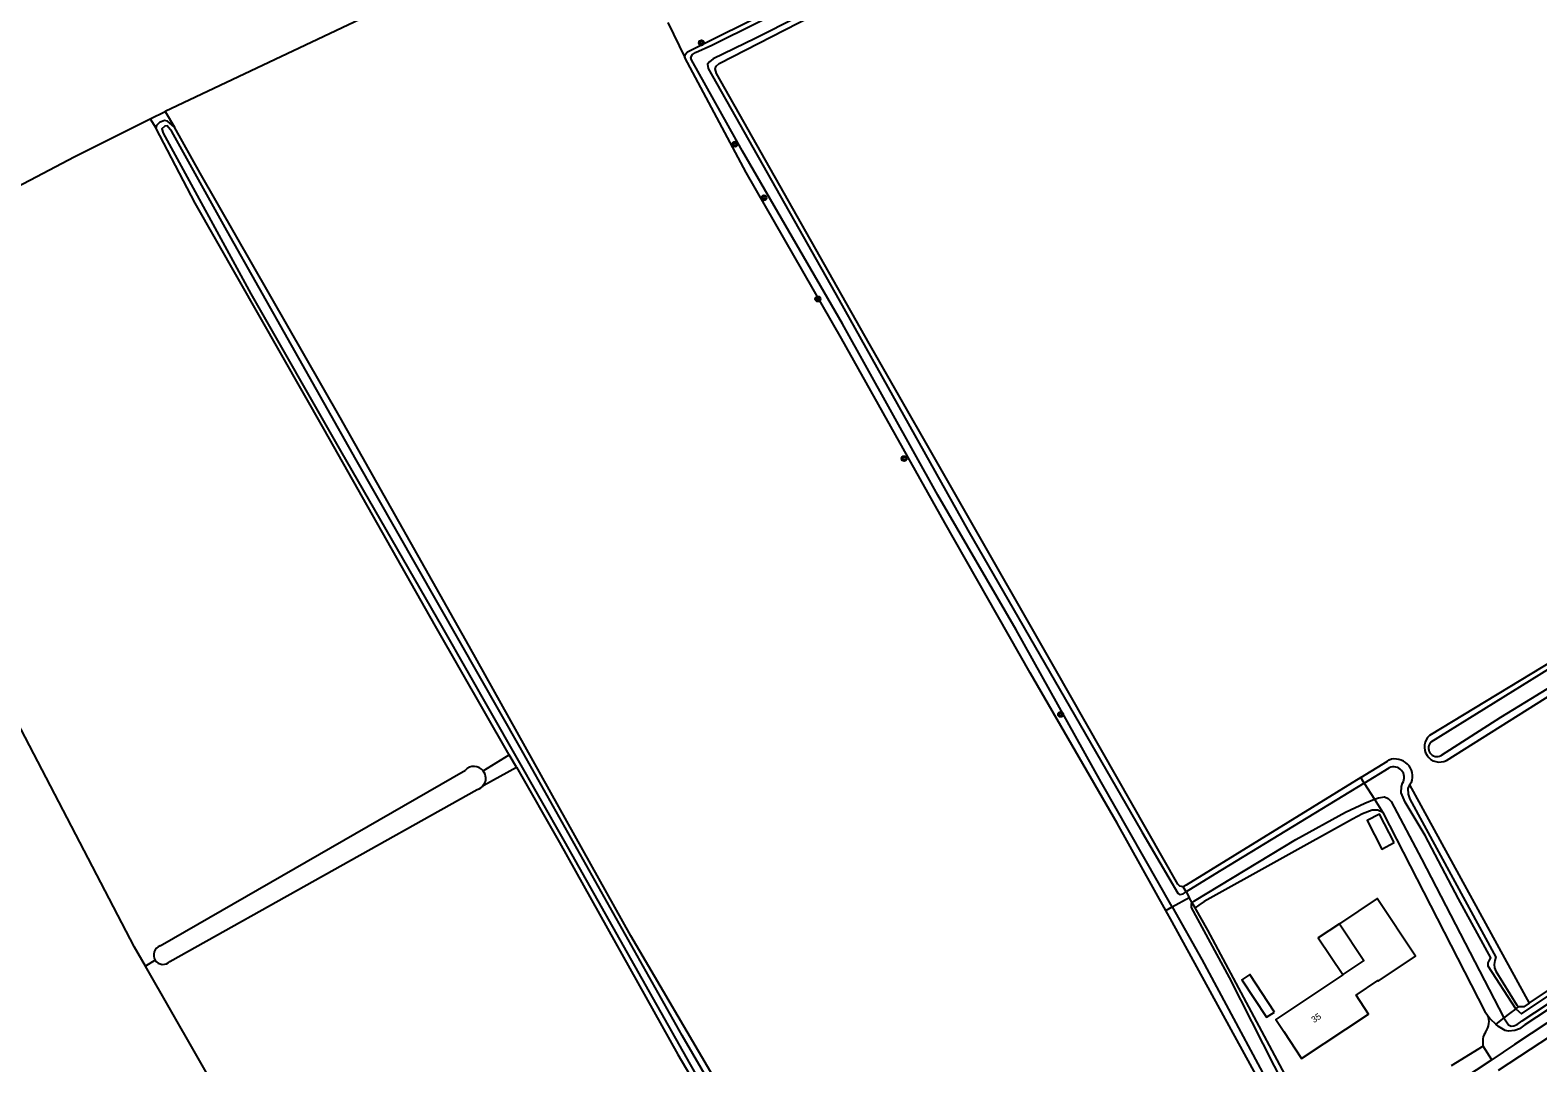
# Model space of a CAD drawing. Extents: x 140000 to 143000, y 403500 to 406000.
# Drawn here: x 140448.3 to 140683.1, y 404643.8 to 404804.7 of the extents above; entities that cross this region are included whole.
import ezdxf

# ---------------------------------------------------------------- set-up
doc = ezdxf.new("R2010")
doc.units = 0
for name, color, linetype in [('gg-afsc-erfafscheiding', 7, 'Continuous'), ('gg-anno-huisnummerreeks BGT', 7, 'Continuous'), ('gg-bbg-hoofdgebouw', 7, 'Continuous'), ('gg-bbg-luifel en loopbrug', 7, 'Continuous'), ('gg-knt-bronhoudergrens', 7, 'Continuous'), ('gg-knt-verharding', 7, 'Continuous'), ('gg-kntw-bovenkant insteek waterloop', 7, 'Continuous'), ('gg-kntw-waterlijn', 7, 'Continuous'), ('gt-grn-groengrens', 7, 'Continuous'), ('gt-grn-vlakafsluiter', 7, 'Continuous'), ('gt-symb-boom', 7, 'Continuous')]:
    doc.layers.add(name, color=color, linetype=linetype)

# ---------------------------------------------------------------- blocks, each defined once
blk = doc.blocks.new('gt0-BOOM')
at = {"layer": 'gt-symb-boom'}
for radius in [0.4, 0.2]:
    blk.add_circle((0, 0), radius, dxfattribs=at)

msp = doc.modelspace()

# ---------------------------------------------------------------- linework, layer by layer
at = {"layer": 'gg-afsc-erfafscheiding'}
for centre, radius, start, end in [((140673.1, 404650.19), 2.39, 320.5628, 25.8257), ((140677.44, 404647.08), 2.95, 147.6575, 193.8888)]:
    msp.add_arc(centre, radius, start, end, dxfattribs=at)
at = {"layer": 'gg-bbg-hoofdgebouw'}
for points in [[(140652.69, 404657.56), (140652.73, 404657.49), (140642.26, 404650.54), (140643.53, 404648.68), (140646.28, 404644.5), (140656.72, 404651.4), (140654.76, 404654.37), (140658.15, 404656.62), (140658.21, 404656.53), (140664.02, 404660.4), (140658.05, 404669.39), (140652.17, 404665.48)], [(140652.17, 404665.48), (140655.98, 404659.74), (140652.69, 404657.56)]]:
    msp.add_lwpolyline(points, dxfattribs=at)
at = {"layer": 'gg-bbg-luifel en loopbrug'}
for points in [[(140660.72, 404678.11), (140658.44, 404682.55), (140656.48, 404681.55), (140658.77, 404677.1), (140660.72, 404678.11)], [(140652.17, 404665.48), (140648.88, 404663.3), (140652.69, 404657.56)], [(140642.05, 404651.72), (140638.21, 404657.58), (140636.96, 404656.76), (140640.8, 404650.9), (140642.05, 404651.72)]]:
    msp.add_lwpolyline(points, dxfattribs=at)
at = {"layer": 'gg-knt-bronhoudergrens'}
for p, q in [((140536.8, 404823.94), (140469.31, 404792)), ((140663.07, 404687.12), (140681.71, 404653.1))]:
    msp.add_line(p, q, dxfattribs=at)
at = {"layer": 'gg-knt-verharding'}
for p, q in [((140676.97, 404642.65), (140775.72, 404707.82)), ((140674.58, 404646.38), (140669.6, 404643.32)), ((140675.89, 404644.29), (140674.58, 404646.38)), ((140675.89, 404644.29), (140671.01, 404641.07))]:
    msp.add_line(p, q, dxfattribs=at)
msp.add_lwpolyline([(140776.39, 404710.62), (140679.46, 404646.64), (140675.89, 404644.29)], dxfattribs=at)
at = {"layer": 'gg-kntw-bovenkant insteek waterloop'}
for p, q in [((140523.99, 404689.84), (140522.88, 404691.77)), ((140468.5, 404662.01), (140516.05, 404689.41)), ((140470.02, 404659.58), (140517.9, 404686.36)), ((140663.41, 404687.48), (140663.07, 404687.12)), ((140677.79, 404650.79), (140676.55, 404649.84)), ((140679.65, 404652.22), (140680.06, 404652.53))]:
    msp.add_line(p, q, dxfattribs=at)
for points in [[(140550.22, 404800.41), (140550.27, 404800.86), (140550.64, 404801.31), (140605.36, 404828.61), (140637.04, 404844.92), (140663.12, 404857.99), (140698.13, 404875.45), (140698.8, 404875.42), (140699.65, 404874.75), (140699.89, 404874.05), (140699.78, 404873.35), (140699.46, 404872.85), (140698.96, 404872.35)], [(140627.86, 404671.21), (140627.33, 404671.33), (140627, 404671.64), (140607.92, 404705.17), (140578.95, 404755.86), (140555.18, 404797.94), (140554.96, 404798.63), (140555.11, 404799.05), (140555.6, 404799.45), (140586.26, 404815.25), (140663.19, 404854.24), (140681.5, 404863.43), (140698.96, 404872.35)], [(140625.16, 404667.55), (140617.54, 404681.14), (140604.02, 404704.56), (140590.71, 404727.92), (140574.65, 404756.66), (140559.79, 404782.51), (140550.22, 404800.41)], [(140470.72, 404789.58), (140469.67, 404790.5), (140469.19, 404790.58), (140468.43, 404790.3), (140467.94, 404789.84), (140467.83, 404789.45)], [(140522.88, 404691.77), (140511.39, 404711.82), (140493.99, 404742.55), (140473.96, 404777.7), (140467.83, 404789.45)], [(140582.85, 404591.2), (140583.18, 404591.88), (140555.16, 404640.82), (140541.83, 404663.57), (140516.65, 404708.7), (140496.57, 404744.33), (140474.76, 404782.38), (140470.72, 404789.58)], [(140668.86, 404690.92), (140698.27, 404709.44), (140739.89, 404734.88), (140741.57, 404736.02), (140742.65, 404736.85), (140743.05, 404737.41), (140743.08, 404738.17), (140742.91, 404738.58), (140742.45, 404739.01), (140741.77, 404739.34), (140741.26, 404739.44), (140740.27, 404739.38), (140725.73, 404731.17), (140696.12, 404712.93), (140666.22, 404694.8)], [(140768.91, 404709.97), (140769.53, 404709.64), (140769.9, 404709.11), (140769.88, 404708.57), (140768.38, 404707.02), (140743.42, 404691.07), (140706.36, 404666.36), (140681.08, 404649.73), (140680.24, 404649.1), (140679.49, 404648.82), (140678.51, 404648.75), (140677.99, 404648.86), (140676.95, 404649.46), (140676.55, 404649.84)], [(140681.71, 404653.1), (140718.1, 404677.43), (140744.86, 404694.52), (140768.19, 404709.65), (140768.2, 404709.66)], [(140655.49, 404688.26), (140659.64, 404690.82), (140659.9, 404690.98)], [(140523.99, 404689.84), (140530.7, 404678.14), (140549.15, 404645.12), (140568.67, 404612.05), (140579.23, 404592.98), (140580.11, 404591.3)], [(140655.49, 404688.26), (140628.31, 404671.46), (140627.86, 404671.21)], [(140663.07, 404687.12), (140662.84, 404686.54), (140662.9, 404685.68), (140663.15, 404684.89), (140676.54, 404660.29), (140676.4, 404659.75), (140676.3, 404659.11), (140676.32, 404658.6), (140676.56, 404658.07), (140679.8, 404652.77), (140680.06, 404652.53)], [(140658.93, 404682.81), (140658.14, 404683.14), (140657.28, 404683.15), (140655.76, 404682.57), (140654.23, 404681.78), (140631.13, 404668.95), (140630.29, 404668.38), (140629.71, 404667.93)], [(140658.93, 404682.81), (140674.84, 404651.8), (140675.25, 404651.23)], [(140646.27, 404629.01), (140626.15, 404665.79), (140625.16, 404667.55)], [(140650.12, 404629.98), (140631.66, 404664.48), (140629.71, 404667.93)], [(140681.71, 404653.1), (140680.89, 404652.55), (140680.06, 404652.53)], [(140675.25, 404651.23), (140675.67, 404650.66), (140676.55, 404649.84)]]:
    msp.add_lwpolyline(points, dxfattribs=at)
for centre, radius, start, end in [((140667.77, 404693.02), 2.36, 131.1185, 297.3581), ((140660.84, 404688.41), 2.73, 340.1273, 110.0036), ((140517.38, 404688.13), 1.85, 38.4614, 136.0939), ((140517.38, 404688.13), 1.85, 325.3216, 38.4794), ((140517.38, 404688.13), 1.84, 286.2239, 325.4013), ((140468.97, 404660.62), 1.47, 108.7049, 214.0233), ((140468.97, 404660.61), 1.47, 213.9393, 315.5674)]:
    msp.add_arc(centre, radius, start, end, dxfattribs=at)
at = {"layer": 'gg-kntw-waterlijn'}
msp.add_line((140656.04, 404687.39), (140659.92, 404689.76), dxfattribs=at)
for points in [[(140607.64, 404826.85), (140561.16, 404803.37), (140554.62, 404800.18), (140554.09, 404799.75), (140553.76, 404799.39), (140553.84, 404798.69), (140574.29, 404762.6), (140594.28, 404726.8), (140621.43, 404679.78), (140627.02, 404670.21)], [(140626.11, 404668.08), (140615.08, 404687.54), (140601.82, 404711.23), (140589.63, 404732.24), (140574.8, 404758.92), (140559.23, 404785.8), (140551.28, 404800.03), (140551.16, 404800.43), (140551.43, 404800.88), (140551.91, 404801.17), (140554.42, 404802.34), (140590.1, 404820.09)], [(140524.58, 404692.94), (140499.06, 404737.76), (140478.92, 404773.45), (140470.33, 404788.9), (140469.6, 404789.77), (140469.25, 404789.72), (140468.79, 404789.29), (140469, 404788.6), (140482.63, 404763.59), (140496.59, 404739.14), (140512.48, 404711.54), (140531.42, 404678.32), (140551.05, 404643.54), (140569.51, 404611.44), (140580.54, 404591.76), (140580.87, 404591.45), (140581.37, 404591.66), (140581.74, 404592.11), (140581.66, 404592.43), (140560.34, 404629.96), (140549.79, 404648.04), (140524.58, 404692.94)], [(140666.49, 404693.82), (140686.3, 404706.09), (140713.78, 404722.64), (140734.01, 404734.58), (140739.35, 404737.6), (140739.86, 404737.55), (140740.25, 404737.18), (140740.3, 404736.83), (140740.06, 404736.38), (140739.19, 404735.65), (140709.17, 404717.11), (140677.28, 404697.6), (140668.01, 404691.67)], [(140677.79, 404650.79), (140678.52, 404649.73), (140678.94, 404649.53), (140679.33, 404649.56), (140679.88, 404649.76), (140680.65, 404650.34), (140705.95, 404666.99), (140743.01, 404691.7), (140767.9, 404707.6)], [(140679.65, 404652.22), (140680.54, 404651.43), (140718.51, 404676.8), (140745.27, 404693.89), (140767.55, 404708.34)], [(140656.04, 404687.39), (140632.76, 404673.21), (140628.3, 404670.42)], [(140679.65, 404652.22), (140675.32, 404658.85), (140675.37, 404659.36), (140675.56, 404659.81), (140675.75, 404660.17), (140670.72, 404669.35), (140665.54, 404679.22), (140662.4, 404684.42), (140661.78, 404685.86), (140661.84, 404686.85), (140662.01, 404687.39)], [(140629.26, 404668.73), (140629.6, 404669.03), (140645.4, 404678.58), (140653.11, 404682.83), (140656.11, 404684.27), (140657.63, 404684.86)], [(140657.63, 404684.86), (140658.24, 404685.1), (140659.18, 404685.22), (140659.76, 404684.98), (140660.22, 404684.52), (140664.94, 404675.6), (140677.79, 404650.79)], [(140627.02, 404670.21), (140627.36, 404670.04), (140627.84, 404670.14), (140628.3, 404670.42)], [(140626.11, 404668.08), (140630.75, 404659.9), (140644.39, 404634.45), (140646.95, 404629.61), (140646.67, 404628.3)], [(140629.26, 404668.73), (140629.11, 404668.5), (140629.1, 404668.02)], [(140629.1, 404668.02), (140634.98, 404657.12), (140649.02, 404629.46), (140648.85, 404629.05), (140648.6, 404628.8), (140648.14, 404628.35), (140647.11, 404627.5)]]:
    msp.add_lwpolyline(points, dxfattribs=at)
for centre, radius, start, end in [((140667.36, 404692.83), 1.32, 131.1563, 299.1134), ((140660.62, 404688.27), 1.65, 327.5828, 115.2182)]:
    msp.add_arc(centre, radius, start, end, dxfattribs=at)
at = {"layer": 'gt-grn-groengrens'}
for p, q in [((140547.6, 404805.88), (140550.22, 404800.41)), ((140466.95, 404790.83), (140469.31, 404792)), ((140469.31, 404792), (140470.72, 404789.58)), ((140466.95, 404790.83), (140467.83, 404789.45)), ((140518.82, 404689.28), (140522.88, 404691.77)), ((140518.9, 404687.08), (140523.99, 404689.84)), ((140467.75, 404659.79), (140466.21, 404658.85)), ((140528.38, 404550.52), (140466.21, 404658.85))]:
    msp.add_line(p, q, dxfattribs=at)
msp.add_lwpolyline([(140466.21, 404658.85), (140464.51, 404661.82), (140412.12, 404762.34), (140455.21, 404785.01), (140466.95, 404790.83)], dxfattribs=at)
at = {"layer": 'gt-grn-vlakafsluiter'}
for p, q in [((140656.04, 404687.39), (140655.49, 404688.26)), ((140656.04, 404687.39), (140657.63, 404684.86)), ((140657.63, 404684.86), (140658.93, 404682.81)), ((140626.11, 404668.08), (140628.78, 404669.58)), ((140628.3, 404670.42), (140627.86, 404671.21)), ((140628.3, 404670.42), (140628.78, 404669.58)), ((140629.26, 404668.73), (140628.78, 404669.58)), ((140625.16, 404667.55), (140626.11, 404668.08)), ((140629.71, 404667.93), (140629.26, 404668.73))]:
    msp.add_line(p, q, dxfattribs=at)
msp.add_lwpolyline([(140679.65, 404652.22), (140678.69, 404651.48), (140677.79, 404650.79)], dxfattribs=at)

# ---------------------------------------------------------------- block references
at = {"layer": 'gt-symb-boom'}
for p in [(140552.81, 404802.7), (140558.05, 404786.91), (140562.55, 404778.55), (140570.95, 404762.79), (140584.38, 404737.93), (140608.76, 404698.08)]:
    msp.add_blockref('gt0-BOOM', p, dxfattribs=at)

# ---------------------------------------------------------------- texts
at = {"layer": 'gg-anno-huisnummerreeks BGT'}
msp.add_text('35', height=1, rotation=33.4, dxfattribs=at).set_placement((140648.21, 404649.98))

doc.saveas('drawing.dxf')
